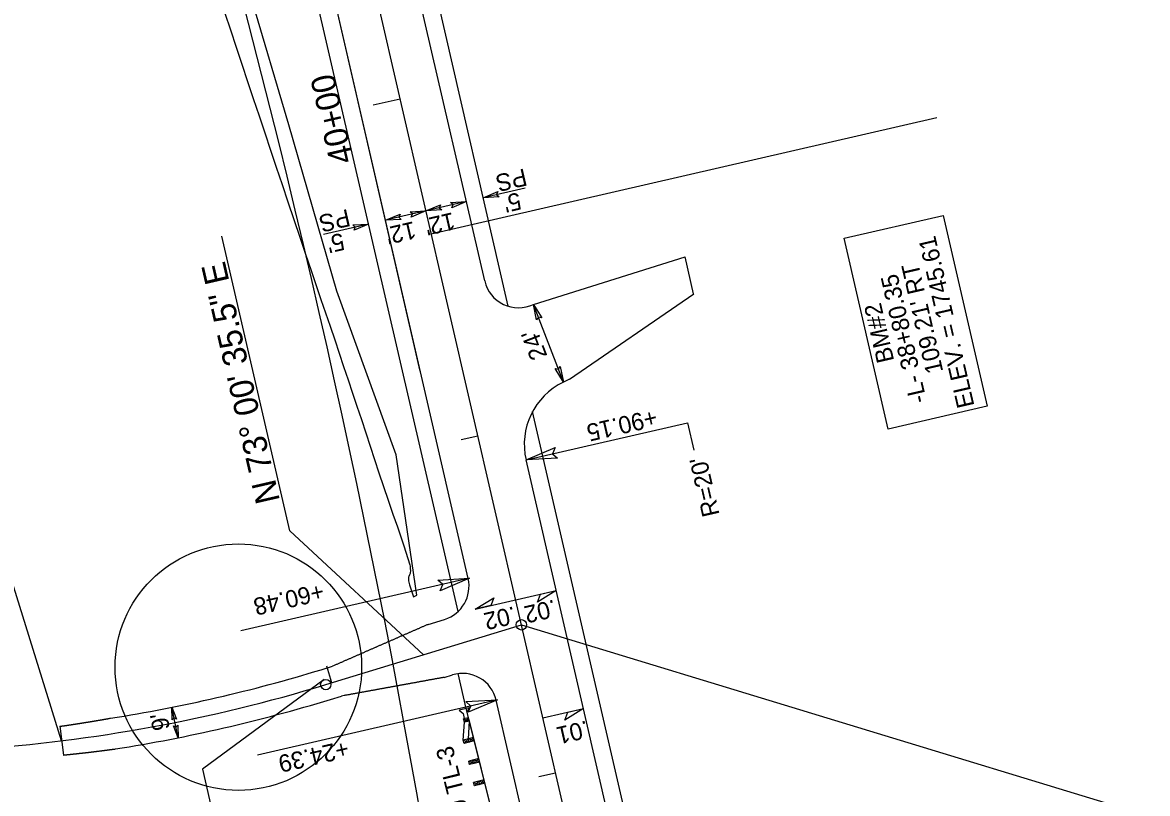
# Model space of a CAD drawing. Extents: x 472216 to 481979, y 489069 to 507339.
# Drawn here: x 481185.1 to 481510.2, y 491866.5 to 492089.4 of the extents above; entities that cross this region are included whole.
import ezdxf

# ---------------------------------------------------------------- set-up
doc = ezdxf.new("R2010")
doc.units = 0
for name, color, linetype in [('Exist Horizontal Alignment Point', 7, 'Continuous'), ('Old_Level_12', 7, 'Continuous'), ('Prop Drainage Structure Drop Inlet Grate 2 Narrow Slots and Sag Grates 840 24 CELL', 7, 'Continuous'), ('Prop Drainage Structure Drop Inlet Grate 2 Wide Slots and Sag Grates 840 22 Label', 7, 'Continuous'), ('Prop Drainage Structure Outlet Berm Ditch 850 10 CELL', 7, 'Continuous'), ('Prop Drainage Structure Pipe CSP 15in', 7, 'Continuous'), ('Prop Drainage Structure Pipe Plug CELL', 7, 'Continuous'), ('Prop Drainage Structure Pipe RCP 24in Class III Label', 7, 'Continuous'), ('Prop Earthen Structure Head Ditch', 7, 'Continuous'), ('Prop Erosion Embankment Toe Protection CELL', 7, 'Continuous'), ('Sheet Block Revision CELL', 7, 'Continuous'), ('Sheet Block Title CELL', 7, 'Continuous'), ('Sheet Clip Boundary CELL', 7, 'Continuous'), ('Sheet North Arrow Point CELL', 7, 'Continuous'), ('Sheet PE Seal Cell', 7, 'Continuous'), ('Sheet Plan And Profile CELL', 7, 'Continuous'), ('Sheet Plot Border Outside CELL', 7, 'Continuous'), ('Sheet Profile Grid Major CELL', 7, 'Continuous'), ('Sheet Profile Grid Minor CELL', 7, 'Continuous')]:
    doc.layers.add(name, color=color, linetype=linetype)

msp = doc.modelspace()

# ---------------------------------------------------------------- linework, layer by layer
at = {"layer": 'Exist Horizontal Alignment Point'}
msp.add_lwpolyline([(481435.3, 491971.87), (481422.58, 492027.06), (481451.17, 492033.65), (481463.89, 491978.47)], close=True, dxfattribs=at)
at = {"layer": 'Old_Level_12'}
for p, q in [((481262.38, 491942.4), (481242.74, 492027.61)), ((481196.43, 491881.72), (481173.02, 491956.84)), ((481301.04, 491906.6), (481262.38, 491942.4)), ((481329.31, 491915.24), (481510.25, 491860.13)), ((481272.33, 491899.4), (481237.14, 491873.48)), ((481237.14, 491873.48), (481261.96, 491765.81))]:
    msp.add_line(p, q, dxfattribs=at)
for centre in [(481329.31, 491915.24), (481272.77, 491897.97)]:
    msp.add_circle(centre, 1.5, dxfattribs=at)
at = {"layer": 'Prop Drainage Structure Drop Inlet Grate 2 Narrow Slots and Sag Grates 840 24 CELL'}
for points in [[(481315.95, 491919.77), (481321.35, 491923.07), (481320.46, 491920.81)], [(481339.34, 491925.16), (481333.96, 491921.82), (481334.84, 491924.09)], [(481347.2, 491891.05), (481341.83, 491887.72), (481342.7, 491889.98)]]:
    msp.add_lwpolyline(points, close=True, dxfattribs=at)
at = {"layer": 'Prop Drainage Structure Drop Inlet Grate 2 Wide Slots and Sag Grates 840 22 Label'}
for p, q in [((481315.95, 491919.77), (481339.34, 491925.16)), ((481335.51, 491888.36), (481347.2, 491891.05))]:
    msp.add_line(p, q, dxfattribs=at)
at = {"layer": 'Prop Drainage Structure Outlet Berm Ditch 850 10 CELL'}
for points in [[(481322.84, 492039.02), (481318.28, 492038.76), (481322.51, 492040.56), (481322.13, 492039.65)], [(481306.27, 492035.2), (481301.71, 492034.94), (481305.94, 492036.74), (481305.56, 492035.83)], [(481308.85, 492037.38), (481313.41, 492037.64), (481309.18, 492035.84), (481309.56, 492036.75)], [(481294.58, 492032.5), (481290.02, 492032.25), (481294.25, 492034.04), (481293.87, 492033.13)], [(481297.16, 492034.69), (481301.71, 492034.94), (481297.48, 492033.14), (481297.87, 492034.05)], [(481280.59, 492030.87), (481285.15, 492031.12), (481280.92, 492029.33), (481281.3, 492030.23)], [(481333.68, 492003.44), (481332.79, 492007.92), (481335.16, 492003.98), (481334.21, 492004.23)], [(481340.54, 491989.92), (481341.43, 491985.44), (481339.06, 491989.38), (481340.01, 491989.13)], [(481339.75, 491963.44), (481330.63, 491962.93), (481339.09, 491966.52), (481338.33, 491964.71)], [(481305.17, 491928.2), (481314.28, 491928.75), (481305.84, 491925.12), (481306.59, 491926.94)], [(481313.27, 491893.03), (481322.39, 491893.58), (481313.95, 491889.95), (481314.7, 491891.77)], [(481228.4, 491887.76), (481228.3, 491891.41), (481229.64, 491887.98), (481228.92, 491888.31)], [(481229.97, 491886.23), (481230.06, 491882.58), (481228.73, 491886.01), (481229.44, 491885.68)]]:
    msp.add_lwpolyline(points, close=True, dxfattribs=at)
at = {"layer": 'Prop Drainage Structure Pipe Plug CELL'}
for p, q in [((481314.19, 491891.25), (481311.33, 491890.59)), ((481311.33, 491890.59), (481312.43, 491889.64)), ((481313.62, 491889.91), (481314.19, 491891.25)), ((481312.43, 491889.64), (481312.89, 491887.64)), ((481312.5, 491881.92), (481312.83, 491887.06)), ((481314.04, 491888.39), (481312.59, 491888.03)), ((481312.83, 491887.06), (481312.59, 491888.03)), ((481312.59, 491888.03), (481314.28, 491887.42)), ((481312.83, 491887.06), (481312.71, 491887.54)), ((481314.04, 491888.39), (481312.83, 491887.06)), ((481314.28, 491887.42), (481312.83, 491887.06)), ((481312.89, 491887.64), (481313.49, 491887.78)), ((481313.49, 491887.78), (481314.08, 491887.92)), ((481314.08, 491887.92), (481313.62, 491889.91)), ((481313.99, 491882.29), (481314.28, 491887.42)), ((481325.52, 491842.55), (481314.16, 491887.91)), ((481315.47, 491882.67), (481312.5, 491881.92)), ((481312.75, 491880.95), (481312.5, 491881.92)), ((481312.5, 491881.92), (481314.23, 491881.32)), ((481313.99, 491882.29), (481312.75, 491880.95)), ((481315.72, 491881.7), (481312.75, 491880.95)), ((481314.23, 491881.32), (481313.99, 491882.29)), ((481315.72, 491881.7), (481313.99, 491882.29)), ((481314.23, 491881.32), (481315.47, 491882.67)), ((481317.01, 491876.55), (481314.1, 491875.82)), ((481314.34, 491874.85), (481314.1, 491875.82)), ((481314.1, 491875.82), (481315.79, 491875.22)), ((481315.55, 491876.19), (481314.34, 491874.85)), ((481317.25, 491875.58), (481314.34, 491874.85)), ((481315.79, 491875.22), (481315.55, 491876.19)), ((481317.25, 491875.58), (481315.55, 491876.19)), ((481315.79, 491875.22), (481317.01, 491876.55)), ((481318.54, 491870.44), (481315.49, 491869.68)), ((481315.74, 491868.71), (481315.49, 491869.68)), ((481315.49, 491869.68), (481317.26, 491869.09)), ((481317.01, 491870.06), (481315.74, 491868.71)), ((481318.78, 491869.47), (481315.74, 491868.71)), ((481317.26, 491869.09), (481317.01, 491870.06)), ((481318.78, 491869.47), (481317.01, 491870.06)), ((481317.26, 491869.09), (481318.54, 491870.44))]:
    msp.add_line(p, q, dxfattribs=at)
at = {"layer": 'Prop Drainage Structure Pipe RCP 24in Class III Label'}
for p, q in [((481300.07, 491988.64), (481177.1, 492522.08)), ((481313.91, 491928.63), (481177.1, 492522.08)), ((481318.7, 492014.68), (481208.05, 492494.66)), ((481332.79, 492007.92), (481376.6, 492021.69)), ((481379.08, 492010.95), (481376.6, 492021.69)), ((481343.21, 491986.3), (481379.09, 492010.95)), ((481343.21, 491986.3), (481341.43, 491985.44)), ((481386.51, 491720.53), (481330.63, 491962.93)), ((481302.32, 491915.36), (481307.09, 491916.82)), ((481271.45, 491902.27), (481274.66, 491903.25)), ((481307, 491900.06), (481309.35, 491900.78)), ((481274.08, 491893.66), (481277.29, 491894.64)), ((481363.12, 491715.14), (481322.01, 491893.46)), ((481195.92, 491885.9), (481196.94, 491877.59))]:
    msp.add_line(p, q, dxfattribs=at)
for centre, radius, start, end in [((481328.44, 492016.92), 10, 192.9811, 295.7439), ((481350.12, 491967.42), 20, 115.7439, 192.9811), ((481304.16, 491926.38), 10, 286.9901, 12.9811), ((481141.28, 492328.33), 445.5, 278.9502, 286.9901), ((481312.27, 491891.21), 10, 12.9811, 106.9901), ((481141.28, 492328.33), 454.5, 278.9502, 286.9901)]:
    msp.add_arc(centre, radius, start, end, dxfattribs=at)
for points in [[(481302.32, 491915.36), (481301.95, 491915.2), (481301.58, 491915.03), (481301.2, 491914.87), (481300.83, 491914.71), (481300.45, 491914.54), (481300.08, 491914.38), (481299.71, 491914.22), (481299.33, 491914.05), (481298.96, 491913.89), (481298.59, 491913.73), (481298.21, 491913.56), (481297.84, 491913.4), (481297.46, 491913.23), (481297.09, 491913.07), (481296.72, 491912.91), (481296.34, 491912.74), (481295.97, 491912.58), (481295.59, 491912.42), (481295.22, 491912.25), (481294.85, 491912.09), (481294.47, 491911.92), (481294.1, 491911.76), (481293.72, 491911.6), (481293.35, 491911.43), (481292.98, 491911.27), (481292.6, 491911.11), (481292.23, 491910.94), (481291.86, 491910.78), (481291.48, 491910.62), (481291.11, 491910.45), (481290.73, 491910.29), (481290.36, 491910.12), (481289.99, 491909.96), (481289.61, 491909.8), (481289.24, 491909.63), (481288.86, 491909.47), (481288.49, 491909.31), (481288.12, 491909.14), (481287.74, 491908.98), (481287.37, 491908.81), (481286.99, 491908.65), (481286.62, 491908.49), (481286.25, 491908.32), (481285.87, 491908.16), (481285.5, 491908), (481285.13, 491907.83), (481284.75, 491907.67), (481284.38, 491907.5), (481284, 491907.34), (481283.63, 491907.18), (481283.26, 491907.01), (481282.88, 491906.85), (481282.51, 491906.69), (481282.13, 491906.52), (481281.76, 491906.36), (481281.39, 491906.2), (481281.01, 491906.03), (481280.64, 491905.87), (481280.26, 491905.7), (481279.89, 491905.54), (481279.52, 491905.38), (481279.14, 491905.21), (481278.77, 491905.05), (481278.4, 491904.89), (481278.02, 491904.72), (481277.65, 491904.56), (481277.27, 491904.39), (481276.9, 491904.23), (481276.53, 491904.07), (481276.15, 491903.9), (481275.78, 491903.74), (481275.4, 491903.58), (481274.66, 491903.25)], [(481307, 491900.06), (481306.6, 491899.99), (481306.2, 491899.91), (481305.79, 491899.84), (481305.39, 491899.77), (481304.99, 491899.69), (481304.59, 491899.62), (481304.19, 491899.55), (481303.79, 491899.47), (481303.39, 491899.4), (481302.98, 491899.33), (481302.58, 491899.26), (481302.18, 491899.18), (481301.78, 491899.11), (481301.38, 491899.04), (481300.98, 491898.96), (481300.58, 491898.89), (481300.17, 491898.82), (481299.77, 491898.74), (481299.37, 491898.67), (481298.97, 491898.6), (481298.57, 491898.52), (481298.17, 491898.45), (481297.76, 491898.38), (481297.36, 491898.3), (481296.96, 491898.23), (481296.56, 491898.16), (481296.16, 491898.08), (481295.76, 491898.01), (481295.36, 491897.94), (481294.95, 491897.86), (481294.55, 491897.79), (481294.15, 491897.72), (481293.75, 491897.64), (481293.35, 491897.57), (481292.95, 491897.5), (481292.54, 491897.42), (481292.14, 491897.35), (481291.74, 491897.28), (481291.34, 491897.2), (481290.94, 491897.13), (481290.54, 491897.06), (481290.14, 491896.98), (481289.73, 491896.91), (481289.33, 491896.84), (481288.93, 491896.77), (481288.53, 491896.69), (481288.13, 491896.62), (481287.73, 491896.55), (481287.32, 491896.47), (481286.92, 491896.4), (481286.52, 491896.33), (481286.12, 491896.25), (481285.72, 491896.18), (481285.32, 491896.11), (481284.92, 491896.03), (481284.51, 491895.96), (481284.11, 491895.89), (481283.71, 491895.81), (481283.31, 491895.74), (481282.91, 491895.67), (481282.51, 491895.59), (481282.1, 491895.52), (481281.7, 491895.45), (481281.3, 491895.37), (481280.9, 491895.3), (481280.5, 491895.23), (481280.1, 491895.15), (481279.7, 491895.08), (481279.29, 491895.01), (481278.89, 491894.93), (481278.49, 491894.86), (481278.09, 491894.79), (481277.29, 491894.64)], [(481195.92, 491885.9), (481196.11, 491885.92), (481196.31, 491885.95), (481196.51, 491885.98), (481196.71, 491886.01), (481196.91, 491886.04), (481197.11, 491886.07), (481197.31, 491886.1), (481197.51, 491886.13), (481197.7, 491886.16), (481197.9, 491886.18), (481198.1, 491886.21), (481198.3, 491886.24), (481198.5, 491886.27), (481198.7, 491886.3), (481198.9, 491886.33), (481199.1, 491886.36), (481199.29, 491886.39), (481199.49, 491886.42), (481199.69, 491886.45), (481199.89, 491886.48), (481200.09, 491886.51), (481200.29, 491886.54), (481200.48, 491886.58), (481200.68, 491886.61), (481200.88, 491886.64), (481201.08, 491886.67), (481201.28, 491886.7), (481201.48, 491886.73), (481201.68, 491886.76), (481201.87, 491886.79), (481202.07, 491886.82), (481202.27, 491886.85), (481202.47, 491886.89), (481202.67, 491886.92), (481202.87, 491886.95), (481203.06, 491886.98), (481203.26, 491887.01), (481203.46, 491887.04), (481203.66, 491887.08), (481203.86, 491887.11), (481204.05, 491887.14), (481204.25, 491887.17), (481204.45, 491887.2), (481204.65, 491887.24), (481204.85, 491887.27), (481205.05, 491887.3), (481205.24, 491887.34), (481205.44, 491887.37), (481205.64, 491887.4), (481205.84, 491887.43), (481206.04, 491887.47), (481206.23, 491887.5), (481206.43, 491887.53), (481206.63, 491887.57), (481206.83, 491887.6), (481207.03, 491887.63), (481207.22, 491887.67), (481207.42, 491887.7), (481207.62, 491887.73), (481207.82, 491887.77), (481208.01, 491887.8), (481208.21, 491887.84), (481208.41, 491887.87), (481208.61, 491887.9), (481208.81, 491887.94), (481209, 491887.97), (481209.2, 491888.01), (481209.4, 491888.04), (481209.6, 491888.08), (481209.79, 491888.11), (481209.99, 491888.15), (481210.19, 491888.18), (481210.59, 491888.25)], [(481196.94, 491877.59), (481197.15, 491877.61), (481197.35, 491877.63), (481197.55, 491877.65), (481197.76, 491877.67), (481197.96, 491877.69), (481198.16, 491877.72), (481198.37, 491877.74), (481198.57, 491877.76), (481198.77, 491877.78), (481198.98, 491877.8), (481199.18, 491877.82), (481199.38, 491877.84), (481199.59, 491877.86), (481199.79, 491877.89), (481199.99, 491877.91), (481200.2, 491877.93), (481200.4, 491877.95), (481200.61, 491877.97), (481200.81, 491878), (481201.01, 491878.02), (481201.22, 491878.04), (481201.42, 491878.06), (481201.62, 491878.09), (481201.83, 491878.11), (481202.03, 491878.13), (481202.23, 491878.16), (481202.44, 491878.18), (481202.64, 491878.2), (481202.84, 491878.22), (481203.05, 491878.25), (481203.25, 491878.27), (481203.45, 491878.29), (481203.66, 491878.32), (481203.86, 491878.34), (481204.06, 491878.36), (481204.27, 491878.39), (481204.47, 491878.41), (481204.67, 491878.44), (481204.88, 491878.46), (481205.08, 491878.48), (481205.28, 491878.51), (481205.49, 491878.53), (481205.69, 491878.56), (481205.89, 491878.58), (481206.1, 491878.61), (481206.3, 491878.63), (481206.5, 491878.66), (481206.71, 491878.68), (481206.91, 491878.71), (481207.11, 491878.73), (481207.31, 491878.76), (481207.52, 491878.78), (481207.72, 491878.81), (481207.92, 491878.83), (481208.13, 491878.86), (481208.33, 491878.88), (481208.53, 491878.91), (481208.74, 491878.94), (481208.94, 491878.96), (481209.14, 491878.99), (481209.35, 491879.01), (481209.55, 491879.04), (481209.75, 491879.07), (481209.96, 491879.09), (481210.16, 491879.12), (481210.36, 491879.15), (481210.56, 491879.17), (481210.77, 491879.2), (481210.97, 491879.23), (481211.17, 491879.25), (481211.38, 491879.28), (481211.58, 491879.31), (481211.99, 491879.36)]]:
    msp.add_spline(points, degree=3, dxfattribs=at)
at = {"layer": 'Prop Earthen Structure Head Ditch'}
for p, q in [((481262.05, 492059.85), (481247.92, 492107.91)), ((481275.93, 492011.74), (481262.05, 492059.85)), ((481293.06, 491964.38), (481275.93, 492011.74)), ((481299.03, 491923.83), (481293.06, 491964.38)), ((481298.09, 491923.35), (481299.03, 491923.83))]:
    msp.add_line(p, q, dxfattribs=at)
msp.add_lwpolyline([(481243.59, 492092.16), (481245.22, 492087.25), (481246.85, 492082.31), (481248.5, 492077.36), (481250.15, 492072.4), (481251.82, 492067.43), (481253.49, 492062.46), (481255.15, 492057.49), (481256.81, 492052.52), (481258.46, 492047.56), (481260.12, 492042.57), (481261.8, 492037.55), (481263.5, 492032.48), (481265.22, 492027.37), (481266.91, 492022.39), (481268.5, 492017.73), (481269.98, 492013.37), (481271.37, 492009.32), (481272.7, 492005.44), (481274.02, 492001.56), (481275.34, 491997.69), (481276.64, 491993.83), (481277.93, 491989.98), (481279.22, 491986.13), (481280.5, 491982.28), (481281.77, 491978.44), (481283.04, 491974.6), (481284.31, 491970.75), (481285.57, 491966.91), (481286.83, 491963.07), (481288.11, 491959.2), (481289.43, 491955.28), (481290.79, 491951.3), (481292.18, 491947.27), (481293.47, 491943.55), (481295.32, 491938.07), (481297.04, 491932.57), (481297.11, 491932.25), (481297.19, 491931.53), (481297.2, 491930.84), (481297.16, 491930.3), (481297.12, 491930.08), (481297.06, 491929.86), (481296.98, 491929.66), (481296.78, 491929.26), (481296.71, 491929), (481296.67, 491928.71), (481296.66, 491928.37), (481296.68, 491928), (481296.73, 491927.62), (481296.94, 491926.8), (481297.61, 491924.77), (481298.09, 491923.35)], dxfattribs=at)
at = {"layer": 'Prop Erosion Embankment Toe Protection CELL'}
for p, q in [((481310.98, 491919.06), (481172.23, 492520.96)), ((481325.52, 492007.36), (481212.97, 492495.59)), ((481376.12, 491787.86), (481332.53, 491976.95)), ((481313.33, 491891.05), (481311.01, 491901.13)), ((481325.52, 491842.55), (481313.34, 491891.05))]:
    msp.add_line(p, q, dxfattribs=at)
at = {"layer": 'Sheet Block Revision CELL'}
for p, q in [((481330.39, 492041.55), (481318.28, 492038.76)), ((481313.41, 492037.64), (481290.02, 492032.25)), ((481285.15, 492031.12), (481272.1, 492028.11)), ((481341.43, 491985.44), (481332.82, 492007.84)), ((481330.63, 491962.93), (481377.31, 491973.69)), ((481377.31, 491973.69), (481379.14, 491965.77)), ((481313.91, 491928.63), (481248.2, 491913.48)), ((481230.06, 491882.58), (481228.3, 491891.41)), ((481322.01, 491893.46), (481253.01, 491877.55))]:
    msp.add_line(p, q, dxfattribs=at)
at = {"layer": 'Sheet Block Title CELL'}
msp.add_line((481303.25, 492028.3), (481449.41, 492061.99), dxfattribs=at)
at = {"layer": 'Sheet Clip Boundary CELL'}
msp.add_line((481272.77, 491897.97), (481329.31, 491915.24), dxfattribs=at)
msp.add_arc((481141.28, 492328.33), 450, 273.7942, 286.9901, dxfattribs=at)
at = {"layer": 'Sheet North Arrow Point CELL'}
for p, q in [((481374.81, 491717.83), (481188.8, 492524.78)), ((481272.77, 491897.97), (481329.31, 491915.24))]:
    msp.add_line(p, q, dxfattribs=at)
for centre, radius, start, end in [((478448.7, 491360.28), 2895, 353.03651, 18.70399), ((481141.28, 492328.33), 450, 273.7942, 286.9901)]:
    msp.add_arc(centre, radius, start, end, dxfattribs=at)
at = {"layer": 'Sheet PE Seal Cell'}
for p, q in [((481316.72, 491969.83), (481311.85, 491968.71)), ((481274.54, 491898.51), (481273.08, 491903.29)), ((481339.19, 491872.39), (481334.31, 491871.26))]:
    msp.add_line(p, q, dxfattribs=at)
at = {"layer": 'Sheet Plot Border Outside CELL'}
msp.add_circle((481247.5, 491903.01), 35.63, dxfattribs=at)
at = {"layer": 'Sheet Profile Grid Minor CELL'}
msp.add_line((481294.26, 492067.28), (481286.47, 492065.48), dxfattribs=at)

# ---------------------------------------------------------------- texts
at = {"layer": 'Prop Drainage Structure Drop Inlet Grate 2 Narrow Slots and Sag Grates 840 24 CELL'}
for s, p in [('.02', (481327.14, 491920.63)), ('.02', (481338.77, 491922.58)), ('.01', (481348.13, 491887.6))]:
    msp.add_text(s, height=5, rotation=192.9811, dxfattribs=at).set_placement(p)
at = {"layer": 'Prop Drainage Structure Pipe CSP 15in'}
for s, rotation, p in [('PS', 192.9811, (481330.21, 492047.25)), ("5'", 192.9811, (481328.56, 492040.37)), ('PS', 192.9811, (481279.13, 492035.53)), ("12'", 192.9811, (481309.45, 492034.58)), ("12'", 192.9811, (481298.17, 492031.98)), ("5'", 192.9811, (481277.48, 492028.65)), ('ELEV. = 1745.61', 102.9811, (481460.25, 491978.6)), ("109.21' RT", 102.9811, (481451.24, 491988.51)), ('-L- 38+80.35', 102.9811, (481446.49, 491979.91)), ('BM#2', 102.9811, (481437.06, 491991.63)), ("24'", 111.0317, (481336.87, 491992.99)), ('+90.15', 192.9811, (481367.9, 491977.71)), ("R=20'", 102.9811, (481386.6, 491947.13)), ('+60.48', 192.9811, (481271.61, 491927.39)), ("9'", 100.4315, (481227.74, 491885.16)), ('+24.39', 192.9811, (481278.78, 491881.95))]:
    msp.add_text(s, height=5, rotation=rotation, dxfattribs=at).set_placement(p)
at = {"layer": 'Prop Drainage Structure Pipe Plug CELL'}
msp.add_text('GREU TL-3', height=5, rotation=104.0306, dxfattribs=at).set_placement((481317.83, 491846.68))
at = {"layer": 'Sheet Plan And Profile CELL'}
msp.add_text('N 73%%d 00\' 35.5" E', height=7, rotation=102.9811, dxfattribs=at).set_placement((481259.55, 491951.18))
at = {"layer": 'Sheet Profile Grid Major CELL'}
msp.add_text('40+00', height=7, rotation=102.9811, dxfattribs=at).set_placement((481280.94, 492049.39))

doc.saveas('drawing.dxf')
